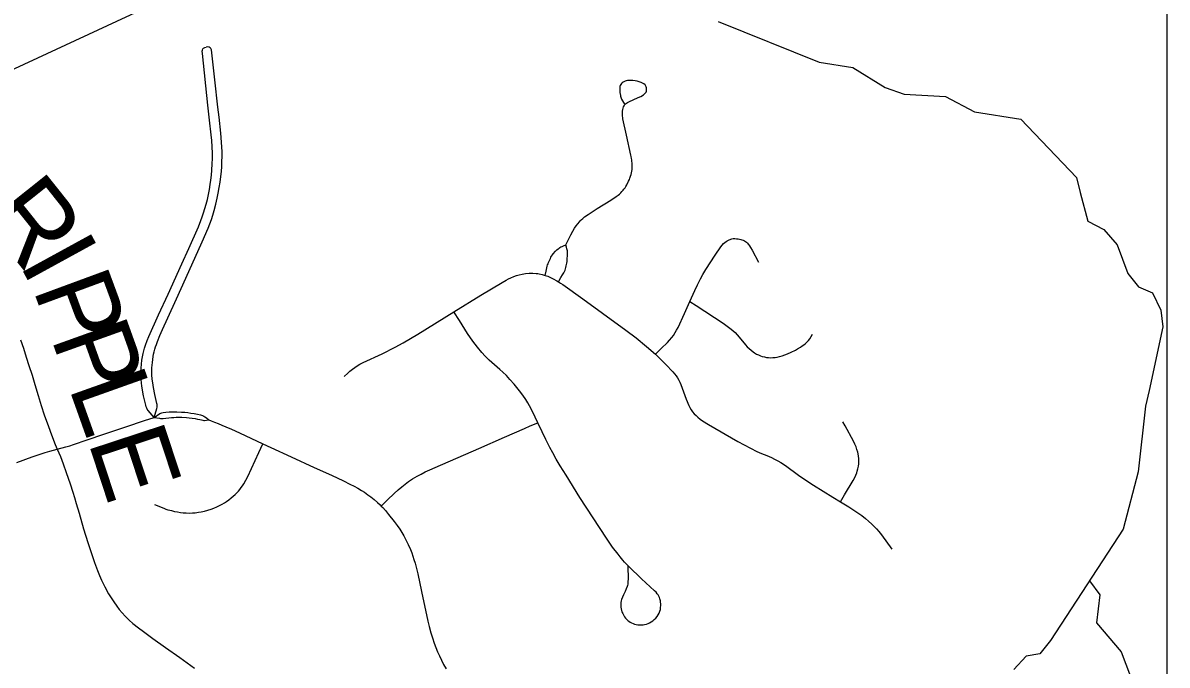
# Model space of a CAD drawing. Extents: x 0 to 34, y 0 to 22.
# Drawn here: x 7.875 to 8.712, y 14.937 to 15.407 of the extents above; entities that cross this region are included whole.
import ezdxf

# ---------------------------------------------------------------- set-up
doc = ezdxf.new("R2010")
doc.units = 0
for name, color, linetype in [('GM_X_Corporation', 7, 'Continuous'), ('GM_X_County_Road', 7, 'Continuous'), ('GM_X_County_Road_Text', 7, 'Continuous'), ('GM_X_Minor_River', 7, 'Continuous'), ('GM_X_Township_Road', 7, 'Continuous')]:
    doc.layers.add(name, color=color, linetype=linetype)

msp = doc.modelspace()

# ---------------------------------------------------------------- linework, layer by layer
at = {"layer": 'GM_X_Corporation'}
for points in [[(3.43805, 14.30587), (8.71189, 14.30587), (8.71189, 21.10587)], [(6.3265, 14.36273), (7.02308, 14.30587), (8.71189, 14.30587), (8.71189, 21.02216)]]:
    msp.add_lwpolyline(points, dxfattribs=at)
msp.add_lwpolyline([(8.71189, 15.81594), (8.71189, 15.93171), (8.64567, 15.93804), (7.71119, 16.03037), (7.65849, 15.28491), (7.6759, 15.28385), (8.70662, 15.76241)], close=True, dxfattribs=at)
at = {"layer": 'GM_X_County_Road'}
for points in [[(7.87374, 15.17502), (7.8758, 15.16894), (7.87785, 15.16245), (7.87982, 15.15636), (7.88213, 15.14929), (7.88418, 15.14256), (7.88648, 15.13442), (7.88869, 15.12698), (7.89092, 15.12019), (7.89398, 15.11172), (7.89626, 15.10565), (7.89906, 15.09849), (7.90046, 15.09516)], [(7.90046, 15.09516), (7.90276, 15.0897), (7.90489, 15.08435), (7.90711, 15.07819), (7.90991, 15.06989), (7.91197, 15.06364), (7.9132, 15.0597), (7.91435, 15.0555), (7.9164, 15.04843), (7.91978, 15.03684), (7.9229, 15.02681), (7.92429, 15.02254), (7.92602, 15.01744), (7.92783, 15.01226), (7.92997, 15.00643), (7.93136, 15.00281), (7.93292, 14.99927), (7.93531, 14.99443), (7.93802, 14.98933), (7.93983, 14.98637), (7.9418, 14.98349), (7.94399, 14.98019), (7.94567, 14.97799), (7.94789, 14.97535), (7.95019, 14.97289), (7.95298, 14.97009), (7.95578, 14.96771), (7.9598, 14.96442), (7.96351, 14.96171), (7.97049, 14.95661), (7.9797, 14.95012), (7.99014, 14.94272), (8.00072, 14.93496)]]:
    msp.add_lwpolyline(points, dxfattribs=at)
at = {"layer": 'GM_X_Minor_River'}
for points in [[(8.38369, 15.40799), (8.45747, 15.37826), (8.48205, 15.3743), (8.50567, 15.35972), (8.51961, 15.35485), (8.54992, 15.35305), (8.57095, 15.34195), (8.60499, 15.33665), (8.64552, 15.29394), (8.64835, 15.28285), (8.65401, 15.26182), (8.66566, 15.25586), (8.67531, 15.24463), (8.68325, 15.22354), (8.69103, 15.21387), (8.70119, 15.20946), (8.70739, 15.19678), (8.70868, 15.18458), (8.69868, 15.13803), (8.69619, 15.12668), (8.69072, 15.0785), (8.67967, 15.03654), (8.62652, 14.95518), (8.61875, 14.94546), (8.60885, 14.94378), (8.59994, 14.93408)], [(8.65509, 14.99892), (8.66282, 14.98861), (8.66015, 14.96814), (8.67833, 14.94682), (8.69206, 14.91078), (8.7029, 14.90256), (8.71189, 14.89214)]]:
    msp.add_lwpolyline(points, dxfattribs=at)
at = {"layer": 'GM_X_Township_Road'}
for points in [[(7.97142, 15.11842), (7.96689, 15.12347), (7.96632, 15.12434), (7.96587, 15.1252), (7.96545, 15.12623), (7.96515, 15.12725), (7.96353, 15.1342), (7.96228, 15.14123), (7.96199, 15.14364), (7.96175, 15.14617), (7.96158, 15.14922), (7.96161, 15.15175), (7.96174, 15.15441), (7.96199, 15.15731), (7.96232, 15.16016), (7.96273, 15.16263), (7.96322, 15.16501), (7.96372, 15.16698), (7.96429, 15.16895), (7.96504, 15.1712), (7.96627, 15.17454), (7.9675, 15.17756), (7.97458, 15.1934), (7.98153, 15.20862), (7.9915, 15.23068), (7.9966, 15.24195), (8.0037, 15.25783), (8.00552, 15.26244), (8.00646, 15.26513), (8.00745, 15.26809), (8.00843, 15.27121), (8.00934, 15.27434), (8.01024, 15.27787), (8.01107, 15.28149), (8.01176, 15.28515), (8.01238, 15.28872), (8.01286, 15.29188), (8.01329, 15.29554), (8.01358, 15.29928), (8.01386, 15.30376), (8.01403, 15.30771), (8.01394, 15.31166), (8.01378, 15.31634), (8.01345, 15.32086), (8.01312, 15.32497), (8.01188, 15.33579), (8.01063, 15.34689), (8.0066, 15.38453), (8.00651, 15.38615), (8.00663, 15.38707), (8.007, 15.38787), (8.00752, 15.38846), (8.00835, 15.38902), (8.0094, 15.38929)], [(7.97142, 15.11842), (7.97326, 15.12491), (7.97343, 15.12582), (7.97347, 15.12672), (7.97343, 15.12775), (7.97331, 15.12857), (7.97191, 15.13502), (7.9708, 15.14036), (7.97026, 15.14364), (7.96993, 15.14627), (7.96965, 15.1496), (7.96965, 15.15223), (7.96973, 15.15462), (7.96981, 15.15659), (7.97001, 15.15864), (7.97026, 15.16082), (7.97059, 15.16292), (7.97092, 15.1646), (7.97129, 15.16637), (7.97187, 15.16834), (7.9724, 15.17011), (7.97297, 15.1718), (7.97375, 15.17394), (7.97556, 15.17833), (7.9775, 15.18269), (7.9864, 15.20242), (7.9923, 15.21541), (8.00643, 15.24672), (8.01074, 15.25671), (8.01202, 15.26004), (8.01315, 15.26316), (8.01416, 15.26629), (8.01518, 15.26968), (8.01634, 15.27431), (8.01739, 15.27871), (8.01815, 15.28236), (8.01898, 15.28661), (8.01954, 15.29037), (8.02012, 15.2946), (8.02049, 15.29822), (8.02076, 15.30202), (8.0209, 15.30529), (8.02099, 15.30946), (8.02094, 15.31257), (8.02082, 15.31628), (8.02005, 15.32618), (8.01879, 15.3379), (8.01796, 15.3453), (8.01568, 15.36526), (8.01317, 15.38725), (8.0128, 15.3882), (8.01222, 15.38882), (8.01148, 15.38921), (8.01046, 15.38935), (8.0094, 15.38929)], [(8.2724, 15.24468), (8.27603, 15.25195), (8.27742, 15.25466), (8.27865, 15.25672), (8.27989, 15.25853), (8.28103, 15.26001), (8.28219, 15.26149), (8.28285, 15.26223), (8.2835, 15.26288), (8.28466, 15.26395), (8.28605, 15.2651), (8.2886, 15.26687), (8.2953, 15.27119), (8.30513, 15.27727), (8.3092, 15.28001), (8.31047, 15.28097), (8.31145, 15.28179), (8.3124, 15.28265), (8.3133, 15.28356), (8.31412, 15.2845), (8.31482, 15.28532), (8.3156, 15.28639), (8.31618, 15.28734), (8.31684, 15.28846), (8.31824, 15.29111), (8.31877, 15.29231), (8.31918, 15.29338), (8.31963, 15.29474), (8.32004, 15.29605), (8.32029, 15.2972), (8.32054, 15.2986), (8.3207, 15.29967), (8.32078, 15.30099), (8.32078, 15.30217), (8.32078, 15.30337), (8.3207, 15.30464), (8.32062, 15.30563), (8.32045, 15.30678), (8.32029, 15.30781), (8.32, 15.30916), (8.31975, 15.31031), (8.31663, 15.32474), (8.31407, 15.33668), (8.31388, 15.33781), (8.31376, 15.33884), (8.31367, 15.33995), (8.31367, 15.34126), (8.31376, 15.34249), (8.31388, 15.34356), (8.31412, 15.34468), (8.31441, 15.34554), (8.31486, 15.3464), (8.31536, 15.34714), (8.31593, 15.34776), (8.31659, 15.34829), (8.31745, 15.34878), (8.31836, 15.34919), (8.3251, 15.35228), (8.32711, 15.35323), (8.329, 15.35429), (8.32991, 15.35503), (8.33061, 15.35585), (8.33094, 15.35639), (8.33118, 15.357), (8.3313, 15.35848), (8.33122, 15.35947), (8.33102, 15.36029), (8.33064, 15.36107), (8.3302, 15.36169), (8.32945, 15.36227), (8.32843, 15.36288), (8.32744, 15.36337), (8.32604, 15.36387), (8.3244, 15.36432), (8.32296, 15.36457), (8.3214, 15.36473), (8.3196, 15.3648), (8.3184, 15.36477), (8.31733, 15.36473), (8.31647, 15.36453), (8.3156, 15.36432), (8.31482, 15.36395), (8.31413, 15.36359), (8.31346, 15.36309), (8.31292, 15.36256), (8.31248, 15.36198), (8.31207, 15.36124), (8.31182, 15.36054), (8.3117, 15.35976), (8.3117, 15.35885), (8.31174, 15.35766), (8.31182, 15.35602), (8.31219, 15.35396), (8.31231, 15.35331), (8.31248, 15.35269), (8.31272, 15.35191), (8.31305, 15.35117), (8.31511, 15.34743)], [(8.25719, 15.22223), (8.2579, 15.22544), (8.25844, 15.22786), (8.25872, 15.22893), (8.25901, 15.22988), (8.25934, 15.23082), (8.25967, 15.23173), (8.26098, 15.23465), (8.26144, 15.23559), (8.26189, 15.23637), (8.26246, 15.23723), (8.26308, 15.23806), (8.26469, 15.23992), (8.26567, 15.24094), (8.26661, 15.24176), (8.26736, 15.24229), (8.26797, 15.24262), (8.26876, 15.24307), (8.26958, 15.24342), (8.2705, 15.24385), (8.2724, 15.24468)], [(8.26688, 15.21758), (8.26875, 15.22067), (8.26999, 15.22277), (8.27073, 15.22404), (8.27122, 15.22503), (8.27171, 15.22614), (8.27208, 15.22717), (8.27237, 15.22811), (8.27266, 15.22918), (8.2729, 15.23025), (8.27311, 15.23132), (8.27327, 15.23242), (8.2734, 15.2337), (8.27352, 15.23761), (8.27352, 15.23942), (8.27344, 15.24015), (8.27327, 15.24085), (8.27308, 15.24166), (8.27284, 15.24293), (8.2724, 15.24468)], [(8.36296, 15.20322), (8.36656, 15.21131), (8.36849, 15.21547), (8.37069, 15.21965), (8.37253, 15.22295), (8.37465, 15.22667), (8.38143, 15.23706), (8.38565, 15.24319), (8.38658, 15.2444), (8.38769, 15.24554), (8.38957, 15.24714), (8.39032, 15.24765), (8.39116, 15.2481), (8.39289, 15.24879), (8.39377, 15.24901), (8.39471, 15.24915), (8.39587, 15.24917), (8.39719, 15.24908), (8.39821, 15.24901), (8.39916, 15.24884), (8.40026, 15.24861), (8.40109, 15.24839), (8.40202, 15.24801), (8.40282, 15.24761), (8.40362, 15.2471), (8.40433, 15.24654), (8.40503, 15.2459), (8.40565, 15.24519), (8.40606, 15.24469), (8.40658, 15.24398), (8.40733, 15.24276), (8.40848, 15.24076), (8.41317, 15.232)], [(8.1905, 15.19553), (8.21011, 15.20773), (8.22564, 15.21708), (8.22868, 15.21881), (8.23049, 15.21972), (8.23205, 15.22046), (8.23418, 15.22136), (8.23618, 15.22207), (8.2383, 15.22276), (8.24037, 15.22323), (8.24281, 15.22366), (8.24553, 15.22391), (8.24824, 15.22391), (8.25062, 15.22374), (8.25174, 15.22363), (8.25284, 15.22341), (8.2549, 15.22292), (8.25719, 15.22223)], [(8.25719, 15.22223), (8.25905, 15.22158), (8.26115, 15.2207), (8.26312, 15.21972), (8.26579, 15.21826), (8.26688, 15.21758)], [(8.26688, 15.21758), (8.26834, 15.21669), (8.27001, 15.21563), (8.28468, 15.20521), (8.29919, 15.19459), (8.31623, 15.18216), (8.32365, 15.17653), (8.33138, 15.17029), (8.33788, 15.16454)], [(8.33788, 15.16454), (8.3421, 15.16869), (8.34652, 15.17305), (8.34811, 15.17478), (8.34977, 15.17679), (8.35099, 15.1784), (8.35222, 15.18037), (8.35329, 15.18226), (8.35431, 15.18416), (8.35899, 15.1943), (8.36296, 15.20322)], [(8.36296, 15.20322), (8.36757, 15.20018), (8.38728, 15.18723), (8.39328, 15.18285), (8.39465, 15.18175), (8.39607, 15.18039), (8.39752, 15.17888), (8.39899, 15.17718), (8.40364, 15.17136), (8.40492, 15.16996), (8.40624, 15.1687), (8.40768, 15.16745), (8.40914, 15.16637), (8.4103, 15.16556), (8.41178, 15.16475), (8.41306, 15.16408), (8.4146, 15.16347), (8.41593, 15.16301), (8.41757, 15.16259), (8.4189, 15.16232), (8.42058, 15.1621), (8.42218, 15.16207), (8.42374, 15.1621), (8.42535, 15.16223), (8.42681, 15.16247), (8.42843, 15.16281), (8.43042, 15.16337), (8.43242, 15.16408), (8.43448, 15.16491), (8.4371, 15.16614), (8.44009, 15.16758), (8.44179, 15.16852), (8.44385, 15.16976), (8.44516, 15.17062), (8.44639, 15.17154), (8.44754, 15.17251), (8.44867, 15.17362), (8.44968, 15.17468), (8.45059, 15.17587), (8.45262, 15.17917)], [(8.11023, 15.14828), (8.11285, 15.15075), (8.1145, 15.15222), (8.11623, 15.15362), (8.11804, 15.15494), (8.1197, 15.15603), (8.12173, 15.15724), (8.12403, 15.15844), (8.1381, 15.16494), (8.14755, 15.16964), (8.1535, 15.17291), (8.16422, 15.17917), (8.1905, 15.19553)], [(8.25184, 15.11448), (8.24987, 15.11851), (8.24715, 15.1241), (8.24584, 15.12673), (8.24452, 15.12903), (8.24296, 15.13141), (8.24083, 15.13462), (8.23852, 15.13775), (8.23457, 15.14267), (8.23146, 15.14621), (8.22891, 15.14893), (8.22635, 15.15139), (8.22405, 15.15344), (8.21624, 15.16035), (8.21468, 15.16183), (8.21337, 15.16314), (8.2109, 15.16586), (8.20769, 15.16972), (8.20433, 15.17416), (8.20046, 15.17983), (8.19447, 15.18928), (8.1905, 15.19553)], [(8.33788, 15.16454), (8.3455, 15.1572), (8.35061, 15.15177), (8.35292, 15.14885), (8.35404, 15.14721), (8.35492, 15.14572), (8.35576, 15.14409), (8.35649, 15.14234), (8.3602, 15.13179), (8.36211, 15.12721), (8.36291, 15.12559), (8.3639, 15.12395), (8.36489, 15.12255), (8.36621, 15.12103), (8.36752, 15.11968), (8.36875, 15.11852), (8.37047, 15.11713), (8.37234, 15.11581), (8.37659, 15.11323), (8.39812, 15.10083), (8.41191, 15.09354), (8.41363, 15.09271), (8.41544, 15.09197), (8.41922, 15.09049), (8.4226, 15.08901), (8.42497, 15.08786), (8.42728, 15.08663), (8.42958, 15.08532), (8.43291, 15.08313), (8.44241, 15.07613), (8.447, 15.07296), (8.45325, 15.0689), (8.46753, 15.06011), (8.47321, 15.05665)], [(7.90046, 15.09516), (7.90689, 15.0969), (7.90968, 15.0977), (7.91231, 15.09854), (7.92242, 15.10206), (7.93451, 15.10619), (7.95062, 15.11159), (7.96418, 15.11612), (7.97142, 15.11842)], [(7.97142, 15.11842), (7.97557, 15.12117), (7.97622, 15.1215), (7.97688, 15.12175), (7.97791, 15.12195), (7.97989, 15.12221), (7.98236, 15.12238), (7.9852, 15.12246), (7.98803, 15.12242), (7.99124, 15.12229), (7.99366, 15.12213), (7.99584, 15.12193), (7.99822, 15.1216), (8.00053, 15.12119), (8.00291, 15.12069), (8.00513, 15.12016), (8.00657, 15.11975), (8.00764, 15.11929), (8.0085, 15.1188), (8.00953, 15.11802), (8.01138, 15.11654)], [(7.97142, 15.11842), (7.97515, 15.11772), (7.97602, 15.1176), (7.97692, 15.1176), (7.97787, 15.11763), (7.98391, 15.11832), (7.98565, 15.11843), (7.98742, 15.11852), (7.98943, 15.11855), (7.99165, 15.11852), (7.99499, 15.11835), (7.99691, 15.11819), (7.99909, 15.1179), (8.00123, 15.11753), (8.00308, 15.11715), (8.00468, 15.11679), (8.00584, 15.11651), (8.0069, 15.1163), (8.00759, 15.11621), (8.00825, 15.11621), (8.01138, 15.11654)], [(8.01138, 15.11654), (8.01311, 15.11592), (8.01549, 15.11498), (8.01805, 15.11393), (8.02076, 15.11278), (8.02364, 15.11155), (8.02799, 15.10966), (8.03375, 15.10703), (8.05072, 15.09915)], [(8.13739, 15.05357), (8.14197, 15.05798), (8.14684, 15.06278), (8.14963, 15.06534), (8.15234, 15.06764), (8.15481, 15.06961), (8.15736, 15.0715), (8.16023, 15.07339), (8.16352, 15.07537), (8.16649, 15.07693), (8.16949, 15.07847), (8.17289, 15.08013), (8.17668, 15.08186), (8.20878, 15.09574), (8.22758, 15.10386), (8.24219, 15.11038), (8.24631, 15.11216), (8.25184, 15.11448)], [(8.31764, 15.00951), (8.31781, 15.00014), (8.31773, 14.99837), (8.31764, 14.99742), (8.31752, 14.99648), (8.31735, 14.99553), (8.31711, 14.99467), (8.31653, 14.99294), (8.31571, 14.99105), (8.31443, 14.98855), (8.31369, 14.9869), (8.31308, 14.98523), (8.31279, 14.98415), (8.31259, 14.98294), (8.31246, 14.98176), (8.31248, 14.98063), (8.31259, 14.97946), (8.31274, 14.97833), (8.313, 14.9772), (8.31335, 14.9761), (8.31386, 14.97486), (8.31464, 14.97348), (8.31526, 14.97252), (8.31597, 14.97156), (8.31674, 14.97071), (8.31759, 14.96989), (8.31838, 14.96927), (8.31944, 14.96851), (8.32031, 14.96804), (8.32151, 14.96753), (8.32257, 14.96722), (8.32372, 14.96693), (8.32488, 14.96676), (8.32606, 14.96668), (8.32734, 14.96664), (8.32874, 14.96672), (8.32993, 14.96689), (8.33117, 14.96717), (8.3324, 14.96763), (8.33355, 14.96816), (8.33466, 14.96882), (8.33585, 14.9696), (8.33696, 14.9705), (8.33799, 14.97153), (8.33906, 14.9728), (8.33992, 14.97404), (8.34054, 14.97523), (8.34107, 14.97654), (8.3414, 14.9779), (8.34161, 14.97942), (8.34169, 14.98086), (8.34169, 14.98201), (8.34156, 14.98321), (8.3414, 14.98431), (8.34107, 14.98559), (8.34074, 14.98654), (8.34024, 14.98756), (8.33971, 14.98855), (8.33915, 14.98937), (8.33828, 14.99048), (8.33721, 14.99161), (8.32758, 15.00035), (8.32487, 15.00297), (8.32105, 15.00655), (8.31637, 15.01119), (8.31514, 15.01255), (8.31391, 15.01403), (8.31201, 15.01633), (8.31045, 15.01839), (8.3065, 15.02356), (8.30207, 15.02998), (8.28266, 15.0599), (8.27247, 15.07609), (8.26812, 15.08292), (8.26532, 15.08776), (8.26277, 15.09237), (8.26063, 15.09631), (8.2576, 15.10232), (8.25496, 15.10774), (8.25184, 15.11448)], [(8.47321, 15.05665), (8.47615, 15.06163), (8.48243, 15.07229), (8.48347, 15.07434), (8.48432, 15.07618), (8.48495, 15.07779), (8.4854, 15.07907), (8.48585, 15.08083), (8.48626, 15.08267), (8.48651, 15.08453), (8.48657, 15.08636), (8.48651, 15.08839), (8.48631, 15.09004), (8.48602, 15.09177), (8.48571, 15.09305), (8.48511, 15.09497), (8.48446, 15.09678), (8.48363, 15.09875), (8.48259, 15.10111), (8.47648, 15.11231), (8.4748, 15.11517)], [(7.97159, 15.05459), (7.97846, 15.05195), (7.97994, 15.05138), (7.98138, 15.05088), (7.98278, 15.05047), (7.98396, 15.05018), (7.98614, 15.04965), (7.98833, 15.04924), (7.99058, 15.04887), (7.99264, 15.04862), (7.99483, 15.0485), (7.99699, 15.04841), (7.99928, 15.04851), (8.00144, 15.0487), (8.00371, 15.04898), (8.00579, 15.04936), (8.00806, 15.04987), (8.01048, 15.05051), (8.01292, 15.0513), (8.01491, 15.05203), (8.01706, 15.0529), (8.01911, 15.05388), (8.02104, 15.05491), (8.02277, 15.05597), (8.02425, 15.05699), (8.02593, 15.0582), (8.0277, 15.05951), (8.02917, 15.0607), (8.03049, 15.0619), (8.03169, 15.06309), (8.03292, 15.06444), (8.03403, 15.06572), (8.03502, 15.06699), (8.036, 15.06839), (8.0369, 15.06979), (8.03838, 15.07242), (8.03978, 15.07505), (8.04784, 15.0928), (8.05072, 15.09915)], [(8.05072, 15.09915), (8.0566, 15.09643), (8.0714, 15.0896), (8.08835, 15.08181), (8.10099, 15.07612), (8.10978, 15.07201), (8.11443, 15.06963), (8.11755, 15.06802), (8.12019, 15.06654), (8.1229, 15.06494), (8.125, 15.06362), (8.12758, 15.06186), (8.12972, 15.06026), (8.13223, 15.05828), (8.13465, 15.05619), (8.13654, 15.05442), (8.13739, 15.05357)], [(7.87088, 15.08547), (7.88207, 15.08942), (7.88798, 15.09145), (7.89176, 15.09268), (7.89505, 15.09367), (7.90046, 15.09516)], [(8.13739, 15.05357), (8.1386, 15.05236), (8.14045, 15.05031), (8.14275, 15.04743), (8.1469, 15.04221), (8.14904, 15.03938), (8.15089, 15.03671), (8.15385, 15.03169), (8.1571, 15.02532), (8.15866, 15.0217), (8.15964, 15.01923), (8.16042, 15.01693), (8.16128, 15.01443), (8.16207, 15.01188), (8.16293, 15.00884), (8.16408, 15.0039), (8.16671, 14.99092), (8.17151, 14.96924), (8.17247, 14.96548), (8.17371, 14.96086), (8.17485, 14.95709), (8.17613, 14.95322), (8.17723, 14.95011), (8.17855, 14.94689), (8.17986, 14.94394), (8.18135, 14.94072), (8.18299, 14.93761), (8.1848, 14.9344)], [(8.47321, 15.05665), (8.47919, 15.05299), (8.48285, 15.05062), (8.48642, 15.04817), (8.4886, 15.0466), (8.49136, 15.04441), (8.49362, 15.04248), (8.49602, 15.0403), (8.49949, 15.03676), (8.50118, 15.03484), (8.50303, 15.03243), (8.51072, 15.0219)]]:
    msp.add_lwpolyline(points, dxfattribs=at)

# ---------------------------------------------------------------- texts
at = {"layer": 'GM_X_County_Road_Text'}
for s, rotation, p in [('R', 308.58118, (7.84442, 15.26548)), ('I', 298.72291, (7.87209, 15.23115)), ('P', 290.24963, (7.88239, 15.21271)), ('P', 289.75579, (7.89561, 15.17686)), ('L', 289.63106, (7.90856, 15.14082)), ('E', 288.21744, (7.92272, 15.10114))]:
    msp.add_text(s, height=0.05682, rotation=rotation, dxfattribs=at).set_placement(p)

doc.saveas('drawing.dxf')
